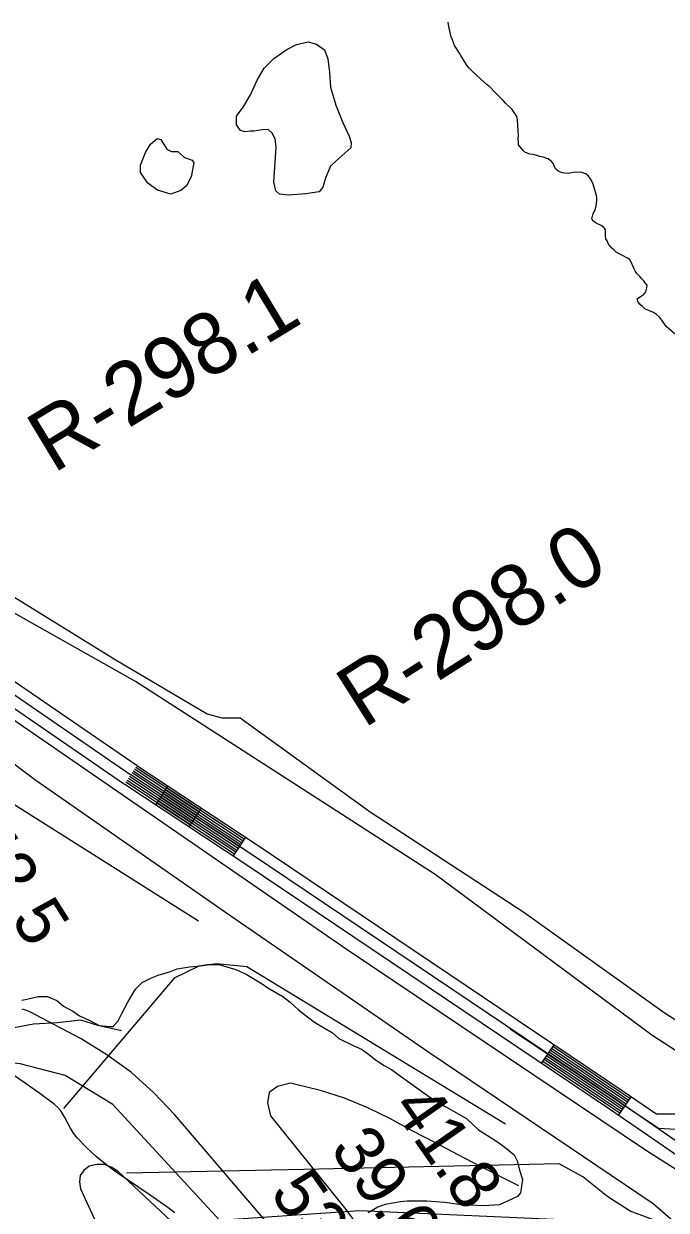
# Model space of a CAD drawing. Extents: x 3161615 to 3199515, y 867541 to 892976.
# Drawn here: x 3185829 to 3186694, y 886628 to 888224 of the extents above; entities that cross this region are included whole.
import ezdxf

# ---------------------------------------------------------------- set-up
doc = ezdxf.new("R2010")
doc.units = 0
for name, color, linetype in [('V-LEVE-TOET', 7, 'Continuous'), ('V-RIVR-RANG', 7, 'Continuous'), ('V-RIVR-RANG-IDEN', 7, 'Continuous'), ('V-ROAD-CNTR', 7, 'Continuous'), ('V-SITE-VEGE', 7, 'Continuous'), ('V-TOPO-MAJR', 7, 'Continuous'), ('V-TOPO-MINR', 7, 'Continuous'), ('V-TOPO-SHOR', 7, 'Continuous')]:
    doc.layers.add(name, color=color, linetype=linetype)

msp = doc.modelspace()

# ---------------------------------------------------------------- linework, layer by layer
at = {"layer": 'V-LEVE-TOET'}
for points in [[(3187973.4, 886640.6), (3187619.8, 886647.7), (3187460.5, 886637.6), (3187262.4, 886638.6), (3187051.2, 886643.1), (3186957.8, 886675.8), (3186936.6, 886690.6), (3186901.6, 886714.2), (3186887.3, 886726.2), (3186877.3, 886733.6), (3186863.3, 886741.2), (3186674.7, 886863.7), (3186382.9, 887079.8), (3185979.7, 887339.3), (3185499.4, 887609.7)], [(3185487.3, 887466.7), (3185606, 887386.4), (3185845.3, 887206.7), (3186100.9, 887029.1), (3186374.3, 886840.6), (3186676.3, 886637.2), (3186702.7, 886614.3), (3186701.3, 886610.3), (3186693.6, 886608.7), (3186281.4, 886627.5), (3186091.7, 886614.1), (3186088.2, 886603.2), (3186095.5, 886584.6), (3186110.5, 886568.9), (3186145, 886544.6), (3186425.4, 886453.6), (3186627, 886455.1), (3187020.1, 886447.2), (3187462.5, 886445.5), (3187597.7, 886431.8), (3187840.1, 886422.1), (3187915, 886426.6)]]:
    msp.add_lwpolyline(points, dxfattribs=at)
at = {"layer": 'V-ROAD-CNTR'}
for p, q in [((3186023.3, 887198.7), (3186006.8, 887173.6)), ((3186052, 887143.9), (3186068.5, 887168.9)), ((3186127.7, 887130), (3186111.2, 887104.9)), ((3186542.9, 886851.1), (3186526.2, 886826.2)), ((3186646.7, 886781.1), (3186629.7, 886756.4))]:
    msp.add_line(p, q, dxfattribs=at)
for points in [[(3184089, 888980.1), (3184252.7, 888743.9), (3184337, 888617.5), (3184453.8, 888448), (3184543.5, 888317.6), (3184629.6, 888188.5), (3184658.6, 888136.3), (3184701.9, 888070.8), (3184734.2, 888036.8), (3184781.5, 888003), (3185053.4, 887819.7), (3185627.7, 887450.6), (3185973.3, 887213.7)], [(3184703.8, 888095.1), (3184713.7, 888080.1), (3184744.1, 888048.1), (3184790, 888015.3), (3185061.7, 887832.3), (3185636, 887463.1), (3185981.8, 887226)], [(3185077.1, 887786.7), (3185619.4, 887438.1), (3185964.8, 887201.3)], [(3186065.2, 887163.9), (3185978.3, 887221.2)], [(3186066.9, 887166.4), (3185979.9, 887223.7)], [(3185981.6, 887226.2), (3186143.6, 887119.5), (3186634.7, 886789.3), (3186681.2, 886757.3)], [(3186055.3, 887148.9), (3185968.4, 887206.2)], [(3186057, 887151.4), (3185970, 887208.7)], [(3186058.6, 887153.9), (3185971.7, 887211.2)], [(3186853.5, 886620.3), (3186626.3, 886776.9), (3186135.3, 887107), (3185973.3, 887213.7)], [(3186060.3, 887156.4), (3185973.3, 887213.7)], [(3186061.9, 887158.9), (3185975, 887216.2)], [(3186063.6, 887161.4), (3185976.6, 887218.7)], [(3185965.1, 887201.1), (3186127, 887094.6), (3186617.8, 886764.5), (3186845.3, 886607.8), (3186915.9, 886563.9), (3186953.4, 886544.2), (3186987.5, 886529.7), (3187021.1, 886524), (3187049.5, 886520), (3187095.5, 886514.3), (3187158.8, 886514.5), (3187756.8, 886510.6), (3187918.3, 886511.2), (3188042.5, 886512.4), (3188126.3, 886513.7), (3188203, 886515.5), (3188277.6, 886519.5), (3188358.9, 886524.7), (3188443.6, 886530.5), (3188483.4, 886534.8)], [(3186053.7, 887146.4), (3185966.7, 887203.6)], [(3186018.4, 887191.2), (3186122.8, 887122.4)], [(3186020, 887193.7), (3186124.4, 887124.9)], [(3186021.7, 887196.2), (3186126.1, 887127.5)], [(3186008.5, 887176.2), (3186112.9, 887107.4)], [(3186010.1, 887178.7), (3186114.5, 887109.9)], [(3186011.8, 887181.2), (3186116.2, 887112.4)], [(3186013.4, 887183.7), (3186117.8, 887114.9)], [(3186015.1, 887186.2), (3186119.5, 887117.4)], [(3186016.7, 887188.7), (3186121.1, 887119.9)], [(3186534.5, 886838.6), (3186626.3, 886776.9), (3186638.2, 886768.7)], [(3186536.2, 886841.1), (3186628, 886779.4), (3186639.9, 886771.2)], [(3186537.9, 886843.6), (3186629.7, 886781.9), (3186641.6, 886773.7)], [(3186539.6, 886846.1), (3186631.4, 886784.4), (3186643.3, 886776.2)], [(3186541.2, 886848.6), (3186633, 886786.9), (3186645, 886778.6)], [(3186527.8, 886828.7), (3186619.5, 886767), (3186631.4, 886758.9)], [(3186529.5, 886831.2), (3186621.2, 886769.5), (3186633.1, 886761.3)], [(3186531.2, 886833.6), (3186622.9, 886772), (3186634.8, 886763.8)], [(3186532.9, 886836.1), (3186624.6, 886774.5), (3186636.5, 886766.3)], [(3186934.5, 886739.5), (3186866.1, 886745.7), (3186786.7, 886752.3), (3186746, 886753.2), (3186717.8, 886757.2), (3186681.2, 886757.3)]]:
    msp.add_lwpolyline(points, dxfattribs=at)
at = {"layer": 'V-SITE-VEGE'}
for points in [[(3185826.8, 886910.8), (3185833.2, 886912), (3185848.5, 886915.6), (3185861.2, 886915.5), (3185873.9, 886910.3), (3185882.7, 886902.5), (3185895.3, 886896), (3185904.2, 886889.6), (3185918.1, 886883.1), (3185930.7, 886876.6), (3185944.7, 886875.1), (3185949.8, 886875.1), (3185956.2, 886882.6), (3185961.4, 886892.8), (3185969.2, 886907.9), (3185979.6, 886925.6), (3185988.6, 886934.4), (3186001.4, 886940.6), (3186010.3, 886944.3), (3186026.9, 886949.2), (3186035.8, 886952.9), (3186052.4, 886955.3), (3186062.6, 886956.5), (3186076.6, 886958.8), (3186091.8, 886958.7), (3186114.7, 886952), (3186128.6, 886945.5), (3186150, 886932.6), (3186157.6, 886927.4), (3186177.8, 886915.7), (3186187.9, 886908), (3186199.2, 886897.7), (3186205.5, 886892.5), (3186220.7, 886880.9), (3186244.7, 886866.7), (3186253.5, 886858.9), (3186272.4, 886849.8), (3186283.8, 886844.6), (3186295.2, 886836.8), (3186302.7, 886830.4), (3186314.1, 886822.6), (3186324.2, 886817.4), (3186334.3, 886809.7), (3186375.9, 886780), (3186397.4, 886767), (3186425.2, 886751.5), (3186441.5, 886736), (3186464.3, 886721.8), (3186476.9, 886712.7), (3186489.5, 886702.4), (3186493.2, 886694.7), (3186496.8, 886680.7), (3186500.5, 886669.2), (3186497.8, 886651.5), (3186493.9, 886646.4), (3186469.6, 886635.3), (3186448, 886634.2), (3186415, 886635.9), (3186395.9, 886638.6), (3186371.8, 886640.2), (3186345.1, 886640.5), (3186336.2, 886639.3), (3186315.8, 886635.7), (3186305.6, 886632), (3186292.8, 886624.5)], [(3186032.6, 886624.5), (3186021.7, 886632.7), (3185999.2, 886648.5), (3185953.7, 886679.5), (3185941, 886688.8), (3185927, 886700.1), (3185913.7, 886712.3), (3185901.3, 886725.3), (3185896.4, 886731.6), (3185892.2, 886738.4), (3185884.6, 886752.7), (3185879, 886761.7), (3185875.2, 886766.3), (3185870.2, 886770.9), (3185850.8, 886785.1), (3185831.1, 886798.9), (3185805.6, 886816.4)]]:
    msp.add_lwpolyline(points, dxfattribs=at)
at = {"layer": 'V-TOPO-MAJR'}
msp.add_lwpolyline([(3186135.7, 886568.2), (3185949.3, 886770.5), (3185885.2, 886809.1), (3185824.4, 886825.2), (3185766.7, 886831.7), (3185723.3, 886838.6), (3185706.8, 886852.3), (3185676.5, 886868.8), (3185655.9, 886892.6), (3185635.2, 886916.3), (3185614.2, 886939.8), (3185593.1, 886963.1), (3185237.1, 887254.7), (3185220.5, 887272.3), (3185203.9, 887290), (3185187.3, 887307.8), (3185147.8, 887350.2), (3184872.8, 887576.1), (3184856.9, 887594), (3183921, 888294.9)], dxfattribs=at)
at = {"layer": 'V-TOPO-MINR'}
for points in [[(3186181.1, 886582.8), (3186032.7, 886756.5), (3186004.4, 886786.1), (3185974.2, 886813.3), (3185941.2, 886837), (3185906.3, 886858.4), (3185845.2, 886891.1), (3185839.3, 886894), (3185833.2, 886896.5), (3185826.9, 886898.4)], [(3186495.7, 886660.7), (3186444.1, 886687.1), (3186413.7, 886702.8), (3186383.3, 886718.6), (3186353.1, 886734.6), (3186322.9, 886750.8), (3186292.2, 886765.6), (3186260.8, 886778.6), (3186228.5, 886788.9), (3186195.5, 886797.3), (3186188.2, 886798.8), (3186170.7, 886794.5), (3186159.4, 886786.4), (3186157.4, 886772.6), (3186161.4, 886755.1), (3186262.7, 886629.2), (3186274.8, 886612.7)], [(3186120.4, 886526.4), (3185956, 886680.5), (3185947.1, 886686.2), (3185937.8, 886689.7), (3185927.8, 886689.7), (3185917.5, 886687.4), (3185910.1, 886681.5), (3185905.2, 886674.7), (3185904.2, 886666.3), (3185905.8, 886657), (3186008.3, 886434.6)]]:
    msp.add_lwpolyline(points, dxfattribs=at)
at = {"layer": 'V-TOPO-SHOR'}
msp.add_line((3186064.4, 887016.9), (3185438.8, 887411.6), dxfattribs=at)
for points in [[(3184308.2, 888739.7), (3184578, 888354.8), (3184793.3, 888099.3), (3184830.3, 888060.3), (3184975.2, 887962.5), (3185402.9, 887708.2), (3185952.5, 887368.6), (3186076.2, 887295.6), (3186095.7, 887290.3), (3186120.4, 887290.2), (3186295.3, 887164), (3186502.1, 887028.9), (3186691.1, 886893.9), (3186908.5, 886755.2), (3187023.5, 886758.4)], [(3186595.6, 887968.4), (3186597.2, 887971.9), (3186598.8, 887974.8), (3186599.7, 887978.7), (3186600.3, 887981.9), (3186600.6, 887986.4), (3186600.6, 887989.6), (3186600.3, 887992.9), (3186599, 887996.1), (3186598, 888000.6), (3186595, 888009.3), (3186591.8, 888015.4), (3186589.5, 888018.6), (3186585.6, 888021.8), (3186581.8, 888023.4), (3186578.2, 888024), (3186569.2, 888023.9), (3186562.1, 888022.6), (3186557.6, 888022.9), (3186554.1, 888023.5), (3186550.8, 888024.8), (3186547.9, 888026.1), (3186545.3, 888028.3), (3186543.4, 888031.5), (3186542.1, 888035.4), (3186540.1, 888038.3), (3186535, 888042.1), (3186531.7, 888043.1), (3186528.5, 888044.3), (3186523.4, 888045.3), (3186519.8, 888046.6), (3186514.6, 888047.8), (3186510.5, 888048.4), (3186506.6, 888049.7), (3186503.7, 888051), (3186501.4, 888053.2), (3186494.9, 888060.9), (3186494.9, 888064.5), (3186494.6, 888069.3), (3186494.9, 888073.5), (3186494.8, 888079.9), (3186493.8, 888094.7), (3186492.8, 888098.9), (3186486.6, 888108.6), (3186484.4, 888110.8), (3186477.6, 888116.9), (3186474.3, 888120.7), (3186463.7, 888131.3), (3186456.2, 888139.3), (3186453.6, 888141.2), (3186449.1, 888145.4), (3186444.6, 888149.3), (3186432.3, 888160.5), (3186428.4, 888164.6), (3186424.5, 888169.4), (3186417.3, 888181), (3186415.7, 888184.2), (3186409.2, 888194.5), (3186407.6, 888198), (3186406.3, 888202.2), (3186404.7, 888206.4), (3186403.7, 888209.6), (3186402.7, 888214.1), (3186401.7, 888217.3), (3186400.4, 888226)], [(3186249.4, 888114.1), (3186258.3, 888091.8), (3186267, 888072.8), (3186269.8, 888063.9), (3186269.6, 888057.1), (3186249.1, 888039), (3186242.3, 888032.3), (3186235.6, 888017.4), (3186231.7, 888003.8), (3186226.8, 887997.7), (3186209.1, 887995.2), (3186185, 887993.1), (3186173.4, 887994.5), (3186168.3, 887999), (3186165.7, 888010.8), (3186168.8, 888058), (3186167.7, 888068.8), (3186163.6, 888076.6), (3186158.2, 888081.6), (3186150.7, 888081), (3186138.7, 888079.2), (3186134.5, 888079.3), (3186127, 888078.4), (3186120.9, 888080.2), (3186115.6, 888087.8), (3186115.7, 888099.7), (3186124.6, 888111.7), (3186134.2, 888128.1), (3186143.4, 888147.9), (3186152.8, 888164.2), (3186166, 888177), (3186183.5, 888189.3), (3186196.3, 888196.1), (3186212.2, 888199.3), (3186223.1, 888196.5), (3186233.9, 888188.9), (3186238.4, 888176.5), (3186240.6, 888158.4), (3186242.3, 888138.3), (3186249.4, 888114.1)], [(3186036.8, 888052.1), (3186045.5, 888043.8), (3186056, 888040.4), (3186058.2, 888036.8), (3186054.7, 888017.9), (3186048.1, 888006), (3186040.7, 887999.7), (3186027.2, 887994.7), (3186009.1, 888000), (3185996.2, 888009.2), (3185986.3, 888023.8), (3185986.2, 888033.7), (3185992.9, 888050.5), (3185999.8, 888062), (3186008.6, 888069.3), (3186013.6, 888067.9), (3186021.9, 888055.2), (3186028.1, 888052.2), (3186036.8, 888052.1)], [(3187582, 886499.4), (3187065.3, 886503.4), (3187008.7, 886517.7), (3186952.1, 886539.1), (3186877.9, 886574.7), (3186667.6, 886708.1), (3186264.7, 886978.3), (3185727.6, 887347.9), (3185591.6, 887436.8), (3185192.2, 887699.9), (3184953.7, 887870.5), (3184766.4, 887993.2)], [(3186706.6, 887805.9), (3186693.9, 887816.8), (3186692, 887819.4), (3186688.1, 887825.2), (3186685.2, 887828.7), (3186681, 887832.9), (3186676.8, 887835.4), (3186669, 887838.6), (3186665.1, 887840.5), (3186661.9, 887843.4), (3186658.7, 887846), (3186656.4, 887849.2), (3186654.8, 887854), (3186660.6, 887857.9), (3186663.8, 887859.8), (3186666.6, 887863.4), (3186667.9, 887868.5), (3186668.2, 887872.1), (3186665.3, 887875.6), (3186663.7, 887878.2), (3186661.1, 887880.7), (3186658.2, 887884), (3186654.6, 887888.1), (3186652.3, 887891.3), (3186650.4, 887894.9), (3186646.5, 887904.2), (3186644.5, 887907.4), (3186644.2, 887907.4), (3186641.6, 887908.4), (3186626.4, 887916.6), (3186623.8, 887919.2), (3186620.6, 887922.1), (3186618.3, 887924.7), (3186616.4, 887927.5), (3186614.4, 887932), (3186612.8, 887934.6), (3186612.2, 887938.2), (3186612.4, 887943.3), (3186612.1, 887946.5), (3186610.5, 887949.1), (3186606.6, 887952.3), (3186599.5, 887955.5), (3186595.6, 887958.4), (3186594, 887961.6), (3186594.6, 887965.1), (3186595.6, 887968.4)], [(3186477.4, 886744), (3186129.3, 886955.6), (3186088.5, 886959.3), (3186063.8, 886955.8), (3186031.8, 886940), (3185882.7, 886765.1)], [(3185960.8, 886869.3), (3185929, 886876.5), (3185906, 886883.7), (3185874.1, 886880.2), (3185842.3, 886878.5), (3185806.8, 886871.5)], [(3186804.2, 886813.9), (3186866, 886750), (3186866, 886742.9), (3186866, 886741.2), (3186853.5, 886735.9), (3186715.5, 886736.3), (3186683.6, 886738.1), (3186483.9, 886871.4)], [(3186790.2, 886566.1), (3186717.7, 886600), (3186645.2, 886626.7), (3186615.2, 886646.3), (3186581.6, 886672.9), (3186549.8, 886690.7), (3186206.4, 886682.8), (3185967.4, 886678.1)]]:
    msp.add_lwpolyline(points, dxfattribs=at)

# ---------------------------------------------------------------- texts
at = {"layer": 'V-RIVR-RANG'}
for s, rotation, p in [('42.5', 302.2583, (3185744.6, 887125.3)), ('41.8', 304.8783, (3186323.2, 886766.5)), ('39.6', 304.8783, (3186240.3, 886710.6)), ('53.3', 304.8783, (3186159.4, 886651.7))]:
    msp.add_text(s, height=67, rotation=rotation, dxfattribs=at).set_placement(p)
at = {"layer": 'V-RIVR-RANG-IDEN'}
for s, rotation, p in [('R-298.1', 31.18, (3185869, 887618.3)), ('R-298.0', 32.3984, (3186286.7, 887275.3))]:
    msp.add_text(s, height=83, rotation=rotation, dxfattribs=at).set_placement(p)

doc.saveas('drawing.dxf')
